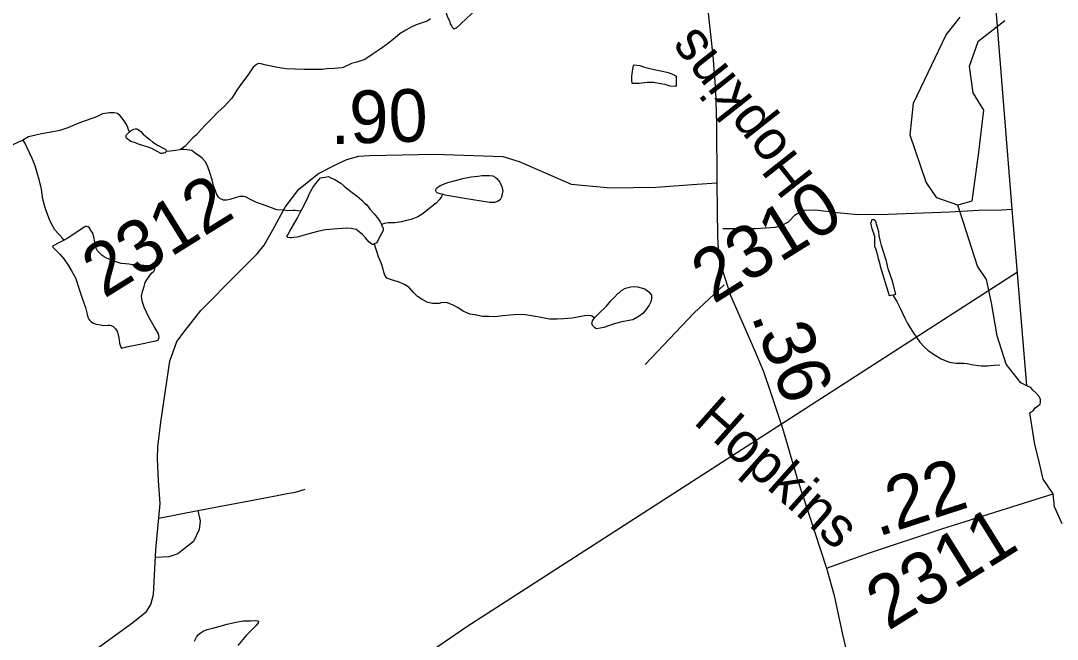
# Model space of a CAD drawing. Extents: x 2001466 to 31450019, y -30647475 to 847247.
# Drawn here: x 2187235 to 2192161, y 786396 to 789334 of the extents above; entities that cross this region are included whole.
import ezdxf

# ---------------------------------------------------------------- set-up
doc = ezdxf.new("R2010")
doc.units = 0
for name, color, linetype in [('Exist Boundary Political CountyLine', 7, 'Continuous'), ('Exist Hydrographic Creek Single Shore', 7, 'Continuous'), ('Exist Hydrographic Misc Water Feature', 7, 'Continuous'), ('Exist Road Non-System Type 51', 7, 'Continuous'), ('Exist Road Secondary Mileage Hundredths English Label', 7, 'Continuous'), ('Exist Road Secondary Type 51 Attributed', 7, 'Continuous'), ('Exist Road Secondary Type 51 Label', 7, 'Continuous'), ('Exist Road Secondary Type 51 Number Label', 7, 'Continuous'), ('Exist Utilities Electrical Transmission Line', 7, 'Continuous')]:
    doc.layers.add(name, color=color, linetype=linetype)

msp = doc.modelspace()

# ---------------------------------------------------------------- linework, layer by layer
at = {"layer": 'Exist Boundary Political CountyLine'}
for points in [[(2192034.4, 787592.5), (2192017, 787600), (2191946.5, 788439.9), (2191463.2, 794429.1), (2179298.2, 796463.3), (2169375.3, 810513.7), (2153809.3, 818455.4), (2147151.2, 821629.4), (2135812.5, 826366.6), (2133839.4, 827270.1)], [(2192184.9, 786944.8), (2192148.3, 787025.8), (2192140.6, 787087.4), (2192094.3, 787156.8), (2192071.2, 787253.2), (2192053.9, 787320.7), (2192029.8, 787471), (2192035.6, 787474.9), (2192046.2, 787481.6), (2192053.9, 787494.1), (2192067.4, 787503.8), (2192079.9, 787512.4), (2192081.8, 787522.1), (2192080.9, 787534.6), (2192074.1, 787550), (2192060.6, 787565.4), (2192044.3, 787579.9), (2192034.6, 787592.4), (2192034.4, 787592.5)]]:
    msp.add_lwpolyline(points, dxfattribs=at)
at = {"layer": 'Exist Hydrographic Creek Single Shore'}
msp.add_line((2191698.8, 788425.7), (2191688.1, 788458.7), dxfattribs=at)
msp.add_lwpolyline([(2192017, 787600), (2191987.7, 787614.8), (2191918.6, 787702.1), (2191875.7, 787836.7), (2191848.6, 787994.6), (2191825.3, 788104.9), (2191782.2, 788168.1), (2191698.8, 788425.7)], dxfattribs=at)
at = {"layer": 'Exist Hydrographic Misc Water Feature'}
for points in [[(2189251.9, 789385.7), (2189254.2, 789381.7), (2189264, 789351.4), (2189272, 789333.5), (2189276.1, 789319.5), (2189282.4, 789309.7), (2189286.1, 789303.8), (2189294.1, 789295.7), (2189306.4, 789300), (2189322.4, 789314.2), (2189358.1, 789350.1), (2189423.9, 789408.7), (2189461.5, 789442.8), (2189501.4, 789481), (2189535.1, 789509.2), (2189560.9, 789531.7), (2189582.2, 789555.6), (2189596.4, 789571.8), (2189607.9, 789589.9), (2189610.1, 789598.1), (2189608.1, 789611.7), (2189601.9, 789617.9)], [(2189182.2, 789343), (2189166.2, 789332.9), (2189138.1, 789322.6), (2189114.7, 789314.7), (2189090.3, 789304.2), (2189064.7, 789290.2), (2189038.6, 789273.9), (2189014.9, 789253.9), (2188982.9, 789227.5), (2188943.3, 789199.4), (2188909.5, 789177.4), (2188869.9, 789150.9), (2188831.7, 789136.8), (2188807.8, 789130.7), (2188768.2, 789112.3), (2188761.8, 789110), (2188725.7, 789107.8), (2188689.6, 789105.5), (2188668.1, 789103.5), (2188656.2, 789103.3), (2188622.2, 789103.2), (2188582.2, 789103.1), (2188540, 789104.6), (2188496.1, 789106.4), (2188455.9, 789112.1), (2188417.9, 789119.8), (2188393.8, 789125.5), (2188378, 789129.5), (2188365.9, 789131.3), (2188355.8, 789127.2), (2188340, 789113.3), (2188314, 789075.1), (2188288.4, 789042.8), (2188264.8, 789008.7), (2188239.1, 788966.7), (2188201.4, 788926.2), (2188171.5, 788900.3), (2188143.6, 788870), (2188113.9, 788840), (2188092.3, 788817.7), (2188068.3, 788791.3), (2188052.5, 788777.5), (2188036.3, 788759.2), (2188016.7, 788739), (2188004.6, 788729.1), (2187990.8, 788723.1)], [(2191688.1, 788458.7), (2191588.1, 788493.5), (2191538.2, 788566.7), (2191461.1, 788791.4), (2191477.1, 788942), (2191633.2, 789266.8), (2191699.8, 789351.5)], [(2191912.4, 789333.9), (2191783.1, 789234.2), (2191742.3, 789117), (2191760.1, 788991.9), (2191810.1, 788908.9), (2191786.1, 788709.3), (2191755.2, 788477), (2191688.1, 788458.7)], [(2190245.4, 789102.4), (2190277.6, 789096.8), (2190311.6, 789088.8), (2190325.3, 789083.1), (2190339.7, 789077.2), (2190349.7, 789071.3), (2190350, 789023.4), (2190345.6, 789021.2), (2190321.9, 789023.1), (2190298.1, 789030.8), (2190275.7, 789034.6), (2190241.9, 789040.5), (2190211.9, 789040.2), (2190174, 789035.8), (2190148, 789035.6), (2190140, 789035.6), (2190139.6, 789053.5), (2190139.6, 789071.8), (2190143.7, 789103.6), (2190147.4, 789121.7), (2190151, 789125.6), (2190177.7, 789122), (2190199.2, 789114.3), (2190219.1, 789108.4), (2190245.4, 789102.4)], [(2187754, 788807.2), (2187748, 788815.4), (2187744.1, 788827.3), (2187738.4, 788841.2), (2187726.1, 788859.3), (2187717.9, 788871), (2187707.6, 788883.1), (2187695.6, 788893.1), (2187679.8, 788896.7), (2187657.6, 788896.8), (2187623.6, 788892.2), (2187595.9, 788878.1), (2187546.1, 788859.7), (2187506.3, 788845.4), (2187458.3, 788825.1), (2187420.6, 788813), (2187380.6, 788804.8), (2187334.5, 788796.4), (2187306.8, 788790.4), (2187272.5, 788782.2), (2187244.6, 788767.7)], [(2187926.8, 788714.5), (2187924.8, 788710.3), (2187920.9, 788706.5), (2187915, 788704.5), (2187909, 788704.6), (2187904.7, 788704.4), (2187900.8, 788704.2), (2187886.9, 788712), (2187872.9, 788720.2), (2187859, 788728), (2187836.4, 788735.9), (2187814.5, 788741.7), (2187790.7, 788749.7), (2187780.9, 788753.6), (2187758.7, 788761.4), (2187746.4, 788769.4), (2187742.3, 788773.2), (2187738.4, 788777.1), (2187736.4, 788783.1), (2187734.5, 788787), (2187736.6, 788791.2), (2187742.5, 788797.1), (2187750.7, 788805.2), (2187754, 788807.2)], [(2187754, 788807.2), (2187760.1, 788813.5), (2187772.2, 788819.4), (2187780.2, 788821.5), (2187786.2, 788821.4), (2187794, 788817.7), (2187805.9, 788807.8), (2187816.3, 788795.7), (2187828.6, 788785.7), (2187836.6, 788779.7), (2187848.5, 788770.2), (2187862.7, 788757.9), (2187875, 788750), (2187884.6, 788744), (2187898.6, 788736.2), (2187908.6, 788730.2), (2187920.9, 788724.3), (2187924.8, 788720.5), (2187926.8, 788714.5)], [(2187244.6, 788767.7), (2187176.8, 788735.4)], [(2187442.1, 788291.2), (2187431.9, 788299.3), (2187428, 788309.2), (2187413.8, 788323.1), (2187397.6, 788340.9), (2187381.4, 788368.9), (2187371.6, 788390.7), (2187355, 788436.6), (2187347, 788462.6), (2187340.8, 788486.7), (2187334.7, 788534.7), (2187324.2, 788574.3), (2187313.5, 788612.5), (2187303.7, 788644.4), (2187291.6, 788676.2), (2187279.1, 788704.1), (2187264.9, 788733.8), (2187254.7, 788754), (2187248.7, 788763.9), (2187244.6, 788767.7)], [(2187926.8, 788714.5), (2187945.1, 788716.6), (2187970.9, 788718.8), (2187990.8, 788723.1)], [(2188566.4, 788429.2), (2188550.6, 788430.8), (2188538.7, 788433), (2188528.9, 788432.8), (2188502.6, 788430.7), (2188486.6, 788434.4), (2188452.6, 788436.3), (2188414.5, 788450.2), (2188384.5, 788461.6), (2188356.4, 788471.5), (2188324.7, 788487.2), (2188304.1, 788497.2), (2188294.3, 788499.1), (2188274.2, 788498.9), (2188254.1, 788493), (2188228.5, 788484.7), (2188214.1, 788482.5), (2188198.3, 788482.4), (2188180.7, 788490.4), (2188174.3, 788496.2), (2188165.9, 788512.5), (2188160.2, 788526.3), (2188152, 788550.3), (2188145.4, 788578), (2188133.1, 788614), (2188125.1, 788639.9), (2188113.4, 788663.6), (2188097.2, 788681.8), (2188084.9, 788691.4), (2188064.6, 788705.5), (2188048.9, 788717.2), (2188026.9, 788721.3), (2188010.7, 788722.9), (2187990.8, 788723.1)], [(2188566.4, 788429.2), (2188572.8, 788441.3), (2188594.1, 788483), (2188607.6, 788513.4), (2188623.8, 788541.4), (2188637.8, 788561.6), (2188643.9, 788569.6), (2188659.5, 788587.6), (2188681.4, 788591.9), (2188697.6, 788594), (2188709.3, 788588.1), (2188727.2, 788580.2), (2188755.7, 788562.5), (2188771.7, 788548.3), (2188781.7, 788540.7), (2188810, 788518.6), (2188834.2, 788500.7), (2188855.9, 788481.2), (2188868.2, 788467.2), (2188880.3, 788459.2), (2188896.3, 788437.4), (2188914.8, 788417.6), (2188934.7, 788391.8), (2188945.1, 788375.6), (2188949, 788365.7)], [(2189238.2, 788509.8), (2189227.7, 788511.4), (2189214, 788517.6), (2189209.5, 788521.5), (2189207.6, 788527.5), (2189209.7, 788535.2), (2189211.7, 788539.4), (2189227.7, 788551.6), (2189265.2, 788565.8), (2189301.5, 788576.1), (2189335.6, 788584.4), (2189375.1, 788592.6), (2189407.3, 788596.6), (2189427.2, 788598.9), (2189445.1, 788599), (2189462.9, 788599.2), (2189479.1, 788597.1), (2189489.3, 788591.6), (2189497.1, 788585.5), (2189511.7, 788567.5), (2189521.1, 788545.8), (2189525.8, 788527.6), (2189523.6, 788511.7), (2189520.1, 788495.6), (2189513.7, 788483.6), (2189500.2, 788475.5), (2189485.9, 788471.6), (2189462.1, 788471.1), (2189344.2, 788490.2), (2189251.9, 788505.7), (2189238.2, 788509.8)], [(2189238.2, 788509.8), (2189234.1, 788497.5), (2189224, 788483.6), (2189209.9, 788467.5), (2189182.2, 788447.3), (2189148.3, 788419.2), (2189122.5, 788402.8), (2189090.7, 788390.5), (2189068.6, 788384.6), (2189045, 788378.4), (2189012.8, 788374.3), (2188981, 788373.8), (2188963.2, 788371.7), (2188949, 788365.7)], [(2188917.9, 788275.5), (2188911.7, 788271.6), (2188905.6, 788271.3), (2188897.8, 788277.3), (2188891.4, 788283.1), (2188873.6, 788303.3), (2188859.2, 788319.2), (2188829.1, 788342.8), (2188805.3, 788346.9), (2188785.2, 788348.7), (2188740.9, 788346.4), (2188683.3, 788341.8), (2188645.4, 788333.7), (2188593.7, 788319.2), (2188549.6, 788306.8), (2188533.4, 788304.8), (2188521.7, 788302.9), (2188513.5, 788302.9), (2188505.3, 788304.6), (2188499.4, 788308.7), (2188505.5, 788320.8), (2188513.3, 788334.6), (2188531.1, 788364.8), (2188549, 788395), (2188566.4, 788429.2)], [(2187442.1, 788291.2), (2187416.3, 788278.9), (2187390, 788265), (2187386.3, 788262.8), (2187388.2, 788258.8), (2187404.2, 788243), (2187420.4, 788225.1), (2187440.7, 788203.4), (2187460.8, 788173.6), (2187477, 788145.6), (2187495.4, 788113.6), (2187513.5, 788059.7), (2187527.8, 788015.8), (2187542.4, 787972.2), (2187550.2, 787940.2), (2187554.7, 787926.1), (2187558.6, 787916.2), (2187562.5, 787912.4), (2187568.8, 787906.2), (2187580.5, 787898.3), (2187594.5, 787892.5), (2187607, 787890.6), (2187628.7, 787886.5), (2187650.8, 787888.9), (2187658.4, 787888.9), (2187664.6, 787886.8), (2187674.6, 787881.2), (2187684.9, 787871.2), (2187693.1, 787859), (2187697, 787849.1), (2187700.9, 787827.3), (2187705, 787803.2), (2187707.6, 787793.1), (2187711.5, 787783.2), (2187713.4, 787779.2), (2187737.4, 787785.3), (2187825.1, 787802.1), (2187851.2, 787808.3), (2187869.2, 787812.5), (2187877.2, 787814.5), (2187887.1, 787816.7), (2187892.8, 787828.4), (2187891, 787838.4), (2187888.7, 787850.5), (2187868.6, 787882.3), (2187844.4, 787926.2), (2187821.9, 787974.2), (2187815.9, 787992.1), (2187812, 788004.1), (2187809.6, 788025.9), (2187813.3, 788048.1), (2187821.7, 788072), (2187827.2, 788090.2), (2187835, 788104), (2187848.9, 788124.2), (2187857.1, 788134.4), (2187867.2, 788144.2), (2187872.7, 788154.3), (2187872.7, 788162.4), (2187864.7, 788168.1), (2187848.5, 788170.2), (2187820.8, 788171.9), (2187785, 788173.7), (2187758.5, 788175.7), (2187748.7, 788177.6), (2187732.7, 788179.1), (2187712.8, 788181.4), (2187688.6, 788189.1), (2187666.4, 788196.9), (2187642.4, 788206.6), (2187632.4, 788212.6), (2187622.3, 788218.5), (2187612.7, 788228.5), (2187600.2, 788240.6), (2187594.5, 788254.4), (2187587.9, 788282.1), (2187582.2, 788308.2), (2187575.6, 788328.2), (2187567.4, 788340), (2187561.4, 788350.3), (2187553.4, 788355.9), (2187543.2, 788357.9), (2187539.5, 788356), (2187455.6, 788299.3), (2187442.1, 788291.2)], [(2188949, 788365.7), (2188952.9, 788355.8), (2188957.4, 788349.9), (2188957, 788337.7), (2188949.2, 788323.9), (2188945.3, 788315.6), (2188931.4, 788285.6), (2188923.6, 788277.5), (2188917.9, 788275.5)], [(2191380.3, 788032.7), (2191394.3, 788034.7), (2191377.9, 788096.5), (2191357.6, 788156.3), (2191347.1, 788198.4), (2191345.1, 788206.4), (2191334.8, 788236.4), (2191325, 788266.3), (2191318.6, 788292), (2191314.3, 788312.1), (2191312.5, 788332.3), (2191308, 788348), (2191302.4, 788367.9), (2191297.9, 788381.9), (2191293.8, 788385.8), (2191287.7, 788390), (2191279.7, 788387.9), (2191277.8, 788383.8), (2191276.4, 788377.9), (2191273.9, 788373.8), (2191274.3, 788367.6), (2191276.4, 788359.6), (2191279.9, 788347.8), (2191286.2, 788329.8), (2191290.3, 788316.2), (2191292.4, 788310.2), (2191292.6, 788293.9), (2191292.6, 788278.1), (2191293, 788263.8), (2191297.1, 788251.8), (2191303, 788232.3), (2191309, 788204.2), (2191315.5, 788184.2), (2191319.2, 788168.2), (2191362.7, 788028.5), (2191380.3, 788032.7)], [(2189961.6, 787923), (2189949.7, 787930.9), (2189945.6, 787932.7), (2189933.7, 787934.6), (2189913.8, 787932.7), (2189881.6, 787926.2), (2189855.6, 787922), (2189835.7, 787920.2), (2189815.8, 787917.9), (2189783.6, 787915.9), (2189747.7, 787917.2), (2189707.7, 787925.3), (2189671.6, 787930.7), (2189633.5, 787936.5), (2189597.6, 787938.3), (2189559.5, 787935.9), (2189525.6, 787931.7), (2189487.5, 787927.7), (2189459.8, 787929.5), (2189430.1, 787929.1), (2189393.6, 787937.1), (2189371.6, 787940.8), (2189357.7, 787944.5), (2189337.8, 787954.4), (2189311.4, 787972.2), (2189293.1, 787982.2), (2189263.2, 787994.1), (2189251.7, 787995.8), (2189233.4, 787993.7), (2189223.2, 787991.6), (2189205.3, 787991.5), (2189191.4, 787991.6), (2189169.5, 787995.3), (2189143.4, 788009.4), (2189120.9, 788024.9), (2189101.4, 788042.9), (2189080.7, 788066.7), (2189058.7, 788080.6), (2189029.2, 788094.4), (2188996.4, 788104.2), (2188974.7, 788111.9), (2188964.8, 788126), (2188960.3, 788140.1), (2188958.3, 788153.8), (2188948, 788183.7), (2188935.9, 788213.5), (2188928.1, 788237.4), (2188919.7, 788261.4), (2188917.9, 788275.5)], [(2189961.6, 787923), (2189983.3, 787944.9), (2190017.2, 787977.1), (2190039.1, 788003.4), (2190054.9, 788019.7), (2190074.8, 788039.8), (2190080.5, 788043.8), (2190090.8, 788053.6), (2190100.6, 788059.8), (2190104.9, 788061.7), (2190115, 788065.8), (2190134.6, 788070.1), (2190150.8, 788072.1), (2190166.6, 788070.2), (2190200.7, 788060.5), (2190220.4, 788046.6), (2190226.7, 788038.7), (2190232.7, 788030.5), (2190233.1, 788014.7), (2190229, 787998.6), (2190221.4, 787982.8), (2190205.2, 787960.5), (2190191.4, 787944.3), (2190173.4, 787930.4), (2190143.7, 787914.2), (2190117.4, 787908), (2190091.8, 787903.8), (2190061.9, 787895.7), (2190027.8, 787885.4), (2190005.7, 787877.4), (2189988, 787873.2), (2189971.8, 787870.7), (2189963.6, 787874.8), (2189955.6, 787882.9), (2189949.9, 787894.7), (2189951.9, 787908.7), (2189961.6, 787923)], [(2191380.3, 788032.7), (2191384.2, 788022.8), (2191398.4, 788000.8), (2191414.8, 787969.1), (2191424.8, 787944.9), (2191437.1, 787921.1), (2191447.4, 787899.3), (2191461.3, 787875.3), (2191475.5, 787853.3), (2191494.1, 787827.3), (2191507.7, 787807.4), (2191530.2, 787783.8), (2191546.2, 787770), (2191572.7, 787750.2), (2191608.6, 787728.5), (2191646.7, 787712.6), (2191680.5, 787707.1), (2191700.6, 787706.9), (2191716.8, 787707.3), (2191732.6, 787705.3), (2191762.6, 787699.5), (2191798.6, 787695.7), (2191828.8, 787695.6), (2191860.6, 787698.1), (2191888.5, 787700.4)], [(2188061.2, 786386.3), (2188070.8, 786406.3), (2188080.4, 786418.3), (2188092.7, 786428.6), (2188102.6, 786434.4), (2188120.6, 786442.6), (2188148.3, 786448.6), (2188176.6, 786456.9), (2188216.4, 786467.1), (2188258.2, 786477.4), (2188294.1, 786483.8), (2188328.1, 786483.9), (2188352.1, 786485.9), (2188359.9, 786484.3), (2188364.4, 786482.4), (2188364.2, 786474.3), (2188356.2, 786462.2), (2188334.3, 786442), (2188306.6, 786413.7), (2188266.8, 786365.8)]]:
    msp.add_lwpolyline(points, dxfattribs=at)
at = {"layer": 'Exist Road Non-System Type 51'}
msp.add_line((2187891.4, 786970.5), (2188076.1, 787007.6), dxfattribs=at)
for points in [[(2190571.1, 788347.2), (2190729, 788347.2), (2190820, 788354), (2190850.1, 788361.5), (2190883.2, 788379.5), (2190914.7, 788412.6), (2190953.8, 788435.2), (2191012.5, 788436.7), (2191114.8, 788423.2), (2191212.5, 788414.1), (2191356.9, 788415.6), (2191650.9, 788426.9), (2191788.5, 788433.7), (2191895.3, 788436.7), (2191946.5, 788439.9)], [(2190577.6, 788079.7), (2190433.7, 787944.7), (2190202.9, 787701.8)], [(2188076.1, 787007.6), (2188345.9, 787058.6), (2188446.3, 787076.6), (2188501.8, 787088.6), (2188540.4, 787094.7), (2188586.8, 787109.7)], [(2188076.1, 787007.6), (2188087.7, 786958.7), (2188082.8, 786917.2), (2188056.2, 786860.8), (2187981.7, 786802.2), (2187939.8, 786787.2), (2187875.3, 786784.2)]]:
    msp.add_lwpolyline(points, dxfattribs=at)
at = {"layer": 'Exist Road Secondary Type 51 Attributed'}
for points in [[(2190746.7, 793970.5), (2190748.2, 793849.4), (2190749.7, 793629.1), (2190749.4, 793394.2), (2190748.3, 793129.3), (2190736.3, 792790), (2190733.1, 792648.7), (2190716.9, 792561.7), (2190698.1, 792349.2), (2190671.9, 792204.7), (2190620.1, 791836.1), (2190564.2, 791447.6), (2190520.7, 791140.8), (2190470.5, 790925.1), (2190441.7, 790787.9), (2190429.2, 790689.5), (2190423.9, 790510.4), (2190427.6, 790254.9), (2190432.8, 790008.9), (2190524.4, 789168), (2190537, 789002.6), (2190542.2, 788843.4), (2190543.8, 788563.8)], [(2187553.7, 786320.9), (2187767.2, 786475.8), (2187832.6, 786527.2), (2187853.5, 786560.7), (2187866, 786608.8), (2187877.6, 786821.4), (2187898, 787041.3), (2187890.6, 787148.1), (2187884.9, 787254.9), (2187887, 787309.4), (2187901.6, 787426.6), (2187923.6, 787578.5), (2187944, 787717.7), (2187976.4, 787809.9), (2188016.2, 787863.3), (2188090.5, 787958.6), (2188263.7, 788132.4), (2188358.9, 788227.7), (2188391.3, 788268.5), (2188433.2, 788340.8), (2188492.3, 788448.6), (2188556.8, 788535), (2188650.6, 788609.2), (2188734.6, 788652.1), (2188784.1, 788674.8), (2188842.5, 788691.7), (2188892.9, 788694.5), (2189202.3, 788699.9), (2189526.5, 788690.2), (2189603.6, 788666.4), (2189851.7, 788558.4), (2190039.2, 788540.8), (2190253.9, 788543.9), (2190449.6, 788557.5), (2190543.8, 788563.8)], [(2190543.8, 788563.8), (2190545.3, 788435), (2190546.4, 788312.5), (2190549.2, 788248.1), (2190569.7, 788147.6), (2190608.6, 788029.8), (2190660.9, 787909.9), (2190722.4, 787769.6), (2190764.3, 787668.5), (2190800.1, 787565.9), (2190855.1, 787399.4), (2190925.2, 787159.1), (2191063.8, 786734)], [(2191063.8, 786734), (2191268.4, 786806.2), (2191611.6, 786920.3), (2192140.7, 787086.4)], [(2191063.8, 786734), (2191099.9, 786604.1), (2191140.7, 786418.8), (2191216.6, 786096.3), (2191265.8, 785863.8), (2191299.8, 785721.4), (2191354.2, 785502.5), (2191453.1, 785071.1), (2191507, 784824), (2191525.8, 784718.2), (2191531, 784590.5), (2191515.8, 784227.1), (2191513.2, 783992.6), (2191517.4, 783733.9)]]:
    msp.add_lwpolyline(points, dxfattribs=at)
at = {"layer": 'Exist Utilities Electrical Transmission Line'}
msp.add_lwpolyline([(2191971.7, 788139.8), (2189355.8, 786455.3), (2188768.6, 786052.5), (2187994.6, 785529)], dxfattribs=at)

# ---------------------------------------------------------------- texts
at = {"layer": 'Exist Road Secondary Mileage Hundredths English Label'}
for s, rotation, p in [('.90', 1.7771, (2188708, 788747.7)), ('.36', 291.0308, (2190704.9, 787932.8)), ('.22', 18.0898, (2191307.7, 786881.7))]:
    msp.add_text(s, height=250, rotation=rotation, dxfattribs=at).set_placement(p)
at = {"layer": 'Exist Road Secondary Type 51 Label'}
for rotation, p in [(128.2386, (2191010.6, 788593.4)), (318.3802, (2190426.8, 787424))]:
    msp.add_text('Hopkins', height=190, rotation=rotation, dxfattribs=at).set_placement(p)
at = {"layer": 'Exist Road Secondary Type 51 Number Label'}
for s, p in [('2312', (2187631.4, 788012.5)), ('2310', (2190527.2, 787986.1)), ('2311', (2191357.1, 786434))]:
    msp.add_text(s, height=250, rotation=31.918, dxfattribs=at).set_placement(p)

doc.saveas('drawing.dxf')
